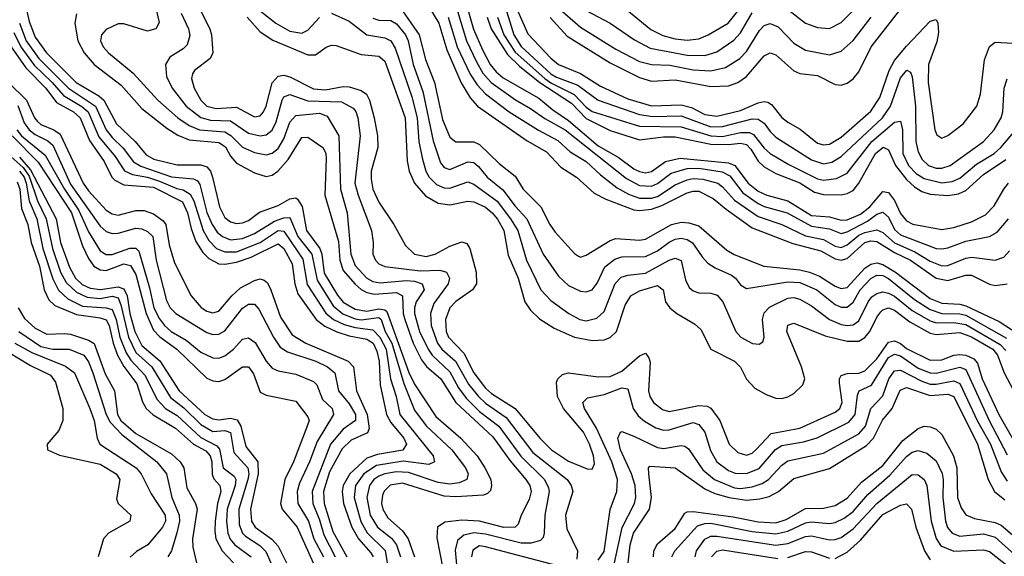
# Model space of a CAD drawing. Header units: inches. Extents: x 884549 to 1028252, y 526810 to 653624.
# Tile 857 of 1056: x 981118 to 984440, y 627211 to 629021. Entities that reach past the tile are written whole.
import ezdxf

# ---------------------------------------------------------------- set-up
doc = ezdxf.new("R2010")
doc.units = ezdxf.units.IN
doc.header["$MEASUREMENT"] = 0
doc.layers.add('A9682', color=7, linetype='Continuous')

msp = doc.modelspace()

# ---------------------------------------------------------------- linework, layer by layer
at = {"layer": 'A9682', "color": 5}
for points, elevation in [([(982772.6, 629110), (982833.2, 628973.2), (982910, 628891.6), (982936.2, 628870), (983010, 628839.8), (983077.5, 628797.5), (983170, 628754), (983250, 628730.2), (983350, 628734.6), (983384.6, 628724.6), (983430, 628701.9), (983470, 628696.1), (983550, 628715), (983610, 628740.6), (983630, 628745.8), (983642.6, 628742.6), (983655, 628735), (983690, 628691.6), (983710, 628675.3), (983752.1, 628652.1), (983810, 628605), (983830, 628599), (983850, 628601.8), (983890, 628625.5), (983990, 628712.4), (984020.9, 628759.1), (984051.8, 628850), (984070, 628883.8), (984110, 628932.4), (984190, 629016), (984210, 629021.8), (984215.5, 629010), (984217.9, 628977.9), (984213.1, 628946.9), (984184.9, 628870), (984183.6, 628810), (984206.3, 628650), (984213.2, 628633.2), (984230, 628621.6), (984250, 628630.2), (984301.8, 628670), (984347.9, 628730), (984359.9, 628770), (984374, 628886), (984390, 628931.3), (984410, 628945), (984490, 628941.3)], 3080), ([(983110, 629102.2), (983248, 628988), (983288.3, 628968.3), (983330, 628956.6), (983370, 628951.9), (983410, 628956.5), (983441.6, 628970), (983508.4, 629010), (983562.9, 629077.1)], 3180), ([(983713, 629053), (983770, 629009.6), (983810, 628995), (983850, 628992.1), (983890, 629011.6), (983990, 629112.4)], 3160), ([(981575.4, 629070), (981588.5, 629011.5), (981577.8, 628990), (981550, 628982.5), (981470, 629006.9), (981450, 629007.2), (981410, 628987.7), (981394, 628970), (981391, 628950), (981400.1, 628930), (981417.6, 628910), (981501.4, 628841.4), (981584.9, 628750), (981652.1, 628690), (981690, 628664.8), (981724.4, 628650), (981810, 628642.8), (981831.2, 628631.2), (981870, 628591.6), (981910, 628573.1), (981950, 628565.8), (981970, 628571.2), (981990, 628587.4), (982010, 628619.1), (982030, 628675.5), (982050, 628698.1), (982130, 628705.7), (982155.5, 628695.5), (982194.7, 628630), (982201, 628450), (982223.7, 628370), (982236, 628230), (982250, 628192.7), (982289, 628150), (982310, 628138.4), (982334.1, 628134.1), (982421.9, 628141.9), (982450, 628139), (982476.3, 628130), (982483, 628110), (982456.1, 628070), (982449.8, 628050), (982450.3, 628030), (982466.7, 627970), (982495.9, 627910), (982510, 627889.8), (982570, 627834), (982599.3, 627779.3), (982624.8, 627744.8), (982670, 627700.2), (982734.5, 627650), (982808.7, 627548.7), (982889.1, 627470), (982902.7, 627442.7), (982904.6, 627430), (982889.7, 627350), (982888.1, 627290), (982885, 627275), (982875.6, 627264.4), (982844.1, 627255.9), (982810, 627256.2), (982690, 627286.5), (982650, 627290.4), (982616.8, 627283.2), (982595.3, 627264.7), (982588.1, 627231.9), (982592.9, 627170)], 2740), ([(981881.6, 629090), (981982, 629010), (982030, 628982.3), (982070, 628975.6), (982090, 628985.5), (982130, 629028.8)], 2840), ([(982626.4, 629066.4), (982649.3, 628989.3), (982679.5, 628919.5), (982706.2, 628870), (982725.5, 628845.5), (982750, 628825.5), (982870, 628756.4), (982917, 628717), (982970, 628681.8), (983070, 628596.1), (983137.8, 628557.8), (983190, 628518.5), (983210, 628508.9), (983230, 628504.8), (983250, 628509.2), (983297.2, 628542.8), (983346.3, 628553.7), (983510, 628538), (983530.8, 628530), (983575.8, 628470), (983610, 628443), (983638.9, 628430), (983710, 628410), (983790, 628360.8), (983850, 628356.1), (983890, 628345.7), (983910, 628346.5), (983954.6, 628365.4), (983986.6, 628390), (984030, 628441.5), (984050, 628438.8), (984070, 628412), (984090, 628368.1), (984110, 628342.8), (984131.8, 628331.8), (984230, 628313.9), (984270, 628320.7), (984330, 628339), (984376.9, 628363.1), (984406.6, 628393.4), (984438.3, 628450), (984454.6, 628470)], 2980), ([(982747.9, 629092.1), (982786, 628970), (982810, 628931), (982910, 628839.1), (982930, 628827), (983001, 628801), (983069.7, 628749.7), (983210, 628701.7), (983254.4, 628694.4), (983350, 628696.6), (983450, 628659.8), (983490, 628660.8), (983590, 628686.8), (983610, 628686.1), (983630, 628672.6), (983650, 628644.1), (983670, 628625.5), (983790, 628548.4), (983830, 628535.1), (983858.8, 628541.2), (983890, 628559.4), (984029.4, 628690), (984056.2, 628730), (984090, 628824.7), (984111.3, 628851.3), (984123.9, 628843.9), (984130, 628828.5), (984140.4, 628730), (984142.1, 628610), (984150, 628575.4), (984163.3, 628550), (984184.2, 628530), (984210, 628520.3), (984230, 628520.2), (984257.5, 628530), (984369.9, 628610), (984405.6, 628650), (984429.5, 628690), (984435.4, 628710), (984439.9, 628790), (984450, 628821.5)], 3060), ([(982908.6, 629028.6), (982965.4, 628965.4), (983110, 628876.3), (983210, 628825.9), (983250, 628813.5), (983330, 628818.9), (983450, 628796.4), (983510, 628798.1), (983541.5, 628810), (983570, 628829.4), (983630, 628899.8), (983650, 628909.6), (983670, 628902.2), (983730, 628848.3), (983750, 628840.3), (983810, 628832.5), (983870, 628802.7), (983890, 628800.1), (983910, 628807.4), (983930, 628822), (983950, 628845.3), (983991.5, 628930), (984115.9, 629090)], 3120), ([(981142.5, 629050), (981150, 629015.7), (981170, 628962.9), (981209, 628910), (981308.8, 628810), (981384.9, 628764.9), (981402.1, 628750), (981444.8, 628670), (981508.4, 628610), (981545.1, 628565.1), (981571.1, 628551.1), (981650, 628532.3), (981730, 628531.8), (981750, 628524.8), (981761.6, 628510), (981768.3, 628490), (981791.9, 628390), (981810, 628354.5), (981830, 628339.1), (981850, 628333.8), (981870, 628335.6), (981890, 628344), (981927.6, 628372.4), (981990, 628394.1), (982030, 628417.5), (982050, 628420.5), (982055.8, 628415.8), (982070.9, 628390.9), (982086.2, 628310), (982130.9, 628250), (982137.7, 628230), (982146.1, 628166.1), (982190, 628092.7), (982210, 628068.7), (982250, 628044.5), (982290, 628037.8), (982330, 628045.6), (982350, 628042.8), (982356.7, 628036.7), (982431.6, 627831.6), (982450, 627792.1), (982522.6, 627682.6), (982607.2, 627610), (982661.4, 627550), (982688, 627510), (982707.6, 627470), (982710.4, 627450), (982706.6, 627433.4), (982697.1, 627422.9), (982682.8, 627417.2), (982590, 627411.8), (982550, 627414.7), (982410, 627458), (982368.7, 627451.3), (982348.3, 627431.7), (982342.4, 627417.6), (982338.5, 627390), (982343, 627370), (982360.8, 627340.8), (982410, 627297.7), (982428.8, 627270), (982450.5, 627210)], 2680), ([(981310, 629040.5), (981304, 629010), (981313.9, 628950), (981335.7, 628910), (981369.7, 628870), (981460.2, 628800.2), (981530, 628721.8), (981615, 628655), (981651.7, 628631.7), (981690, 628615.8), (981790, 628606.9), (981812.2, 628592.2), (981830, 628560.5), (981850, 628537.6), (981910, 628504.3), (981950, 628492.5), (981970, 628497.4), (981989.4, 628510), (982023.9, 628550), (982070, 628623.9), (982090, 628625.1), (982141.5, 628590), (982150.9, 628570.9), (982152.2, 628552.2), (982147.7, 628430), (982193.4, 628273.4), (982198.7, 628210), (982210, 628175.1), (982250, 628129), (982270, 628111.3), (982290, 628100.9), (982315.8, 628095.8), (982390, 628101.7), (982410.2, 628090.2), (982412.5, 628030), (982417.5, 628010), (982445.5, 627930), (982473.9, 627873.9), (982491.1, 627851.1), (982539.2, 627810), (982589.8, 627729.8), (982714.7, 627614.7), (982773.1, 627533.1), (982826.1, 627470), (982839, 627450), (982843.5, 627430), (982837.3, 627402.7), (982809.8, 627350.2), (982800.1, 627319.9), (982790.5, 627309.5), (982751.4, 627308.6), (982670, 627329.6), (982610, 627333.4), (982553.2, 627326.8), (982527.5, 627310), (982526, 627274), (982545.7, 627170)], 2720), ([(981663.3, 629043.3), (981687.6, 628990), (981691.9, 628968.1), (981683.5, 628936.5), (981670, 628922.7), (981625, 628895), (981610.1, 628870), (981613.1, 628830), (981633.2, 628790), (981680.1, 628730), (981730, 628691), (981762.5, 628682.5), (981830, 628679.9), (981890, 628639.1), (981929.9, 628630.1), (981950, 628633.3), (981970, 628648.8), (981983.3, 628676.7), (982003.4, 628750), (982010, 628761.1), (982030, 628769), (982090, 628747.1), (982203.9, 628743.9), (982243.3, 628723.3), (982252.2, 628712.2), (982259.7, 628690), (982267.3, 628630), (982249.5, 628470), (982260, 628430), (982304.8, 628310), (982311.1, 628270), (982309.6, 628230), (982318.7, 628210), (982330, 628198), (982350, 628189), (982470, 628174.6), (982536, 628176), (982557.8, 628170), (982568.2, 628150), (982563.5, 628130), (982515.8, 628064.2), (982503.8, 628030), (982506.2, 627990), (982527.9, 627930), (982542.9, 627910), (982589.1, 627869.1), (982632, 627791.9), (982666.1, 627750), (982690, 627727.9), (982759.6, 627679.6), (982850, 627562.1), (982964.9, 627470), (982979.4, 627450), (982984.4, 627430), (982959.7, 627350), (982964.5, 627304.5), (983000.1, 627230), (982998.3, 627201.7)], 2760), ([(981730, 629050), (981760.3, 628990), (981765.9, 628970), (981770.1, 628910), (981761.1, 628890), (981707.6, 628850), (981701, 628839), (981697.5, 628822.5), (981706.6, 628790), (981729.1, 628750), (981750, 628729.8), (981781.6, 628721.6), (981850, 628726.1), (981910, 628693.3), (981930, 628697.4), (981940.7, 628710), (981950, 628730.1), (981970, 628808.7), (981990, 628830.8), (982010, 628833.8), (982030, 628828.5), (982110, 628787.6), (982150, 628784.4), (982210, 628795.8), (982230, 628794.5), (982270, 628782.6), (982288, 628770), (982298, 628750), (982314.7, 628690), (982325.7, 628630), (982326.1, 628590), (982304.4, 628510), (982303.8, 628483.8), (982310, 628450.2), (982330, 628405.6), (982380.6, 628330), (982419.7, 628259.7), (982450.9, 628230.9), (982490, 628222.8), (982520.2, 628230), (982570, 628257.7), (982610, 628271.6), (982626.4, 628266.4), (982637, 628250), (982657.9, 628170), (982659.4, 628130), (982645.9, 628110), (982590, 628070.3), (982570, 628049.9), (982555.1, 628010), (982557.4, 627970), (982564.7, 627950), (982616.8, 627896.8), (982650.5, 627830), (982690, 627778.4), (982710, 627760.7), (982789.7, 627709.7), (982873.2, 627610), (982912.6, 627570), (982970, 627532.7), (983033.3, 627506.7), (983050, 627505.8), (983057.2, 627522.8), (983054.2, 627550), (983040.5, 627590), (983020.2, 627630), (982953.5, 627710), (982932.4, 627750), (982930, 627798.4), (982933.5, 627810), (982950, 627825.1), (982970.3, 627829.7), (983070, 627817.1), (983110, 627818.4), (983150, 627836), (983210, 627887.4), (983230, 627896.1), (983241.1, 627881.1), (983245.7, 627865.7), (983239.3, 627770), (983244.6, 627750), (983256.6, 627730), (983287, 627707), (983310, 627700.3), (983410, 627719.7), (983438.1, 627718.1), (983450.6, 627710.6), (983480.7, 627670), (983511.6, 627590), (983541.8, 627561.8), (983570, 627553.1), (983590, 627559.7), (983602, 627570), (983654.1, 627625.9), (983750, 627643.6), (983870, 627697.1), (983885.3, 627710), (983893.8, 627730), (983884.8, 627795.2), (983884.4, 627810), (983890, 627821.7), (983910, 627828.3), (983950, 627829.3), (983970, 627836.9), (984010, 627877.7), (984050, 627933.2), (984070, 627938.5), (984090, 627929.4), (984110, 627912), (984190, 627873.5), (984230, 627874.6), (984270, 627890), (984290, 627892.4), (984310, 627889.4), (984337, 627877), (984350, 627863.3), (984365.1, 627810), (984421.5, 627690), (984475.4, 627595.4)], 2780), ([(981885.6, 629030), (981930, 628980.3), (981972.3, 628952.3), (982090, 628902.6), (982116.7, 628903.3), (982151.8, 628928.2), (982170, 628935.3), (982185.5, 628934.5), (982270, 628903.7), (982330, 628898.4), (982350, 628881.9), (982418.6, 628690), (982425.1, 628545.1), (982432.5, 628510), (982450.1, 628470), (982487.1, 628427.1), (982530, 628402.1), (982570, 628396.7), (982630, 628408.8), (982650, 628407.1), (982690, 628388.6), (982712, 628370), (982730, 628348.4), (982752, 628310), (982766.9, 628226.9), (982799.8, 628150), (982822.9, 628070), (982841.6, 628041.6), (982872.1, 628012.1), (982921.2, 627981.2), (982990, 627951), (983050, 627939.5), (983090, 627941.2), (983110.7, 627949.3), (983132.2, 627970), (983161, 628059), (983179.7, 628090), (983210, 628107.2), (983270, 628124.7), (983288.8, 628110), (983297.7, 628070), (983311.6, 628050), (983335.9, 628030), (983395.5, 627995.5), (983416.2, 627976.2), (983450.1, 627910.1), (983530.1, 627870), (983549.7, 627849.7), (983570, 627808.6), (983598.7, 627778.7), (983636.7, 627756.7), (983670, 627745.2), (983690, 627743.8), (983710, 627748.9), (983730, 627760.8), (983760.9, 627790), (983766.9, 627810), (983756.3, 627850), (983706.3, 627970), (983710, 627991.5), (983730, 627997.8), (983835.4, 627955.3), (983910, 627937.1), (983950, 627936.8), (983970, 627949.1), (983986.8, 627970), (984010, 628018.1), (984023.7, 628036.3), (984030, 628042.9), (984050, 628049.2), (984070, 628042.1), (984121.9, 628001.9), (984190, 627964.5), (984210, 627959.3), (984290, 627966.8), (984330, 627951.8), (984401.7, 627910), (984417.5, 627890), (984440.3, 627830), (984510, 627698.9)], 2820), ([(982170, 629043.6), (982230, 629016), (982290, 628970.1), (982350, 628960.5), (982370, 628949.6), (982385.2, 628925.2), (982441, 628761), (982459.3, 628690), (982465.4, 628610), (982475.8, 628555.8), (982488.3, 628510), (982499.6, 628490), (982525, 628465), (982550, 628453.8), (982570, 628453), (982630, 628474.4), (982650, 628466.3), (982728.7, 628408.7), (982774, 628350), (982798.6, 628310), (982828.3, 628210), (982876.6, 628110), (982910, 628073.8), (982971.5, 628030), (983008.4, 628010), (983030, 628006), (983065.6, 628014.4), (983090, 628036.8), (983127.9, 628132.1), (983147.2, 628152.8), (983170, 628160.1), (983230, 628165.9), (983310, 628210.7), (983330, 628216.9), (983350, 628209.1), (983364.4, 628144.4), (983377.5, 628117.5), (983390, 628106.4), (983410, 628099.8), (983450, 628098.4), (983471.8, 628091.8), (983490.6, 628070), (983534.5, 627970), (983551.9, 627950), (983591.3, 627928.7), (983613.2, 627926.8), (983625.3, 627934.7), (983629.9, 627950.1), (983624.2, 628010), (983630, 628032.3), (983648.3, 628051.7), (983710, 628081.9), (983730, 628084), (983750, 628078.8), (983790, 628056.6), (983850.6, 628010), (983890, 627992.8), (983910, 627989.5), (983930, 627992.4), (983950, 628005.6), (983980.5, 628070), (983993.6, 628086.4), (984010, 628097.4), (984030, 628103.1), (984050, 628099), (984070, 628088.5), (984130, 628040.8), (984190, 628005.9), (984210, 627998.8), (984270, 628000.3), (984310, 627993.6), (984426.2, 627926.2), (984445, 627905.1)], 2840), ([(982402.2, 629062.2), (982465.9, 628970), (982487, 628887), (982517.3, 628810), (982545.1, 628685.1), (982570, 628625.1), (982590, 628609), (982650, 628609.4), (982670, 628600.1), (982735.9, 628535.9), (982790, 628494), (982817.4, 628450), (982876.9, 628390), (982906.5, 628330), (982924.7, 628304.7), (982990, 628232.2), (983004, 628224), (983010, 628220.7), (983030, 628227.1), (983110, 628276.9), (983130, 628283.6), (983210, 628277.8), (983230, 628280.9), (983317, 628330), (983350, 628338.2), (983376.3, 628336.3), (983410, 628326.5), (983504, 628244), (983529, 628229), (983629.5, 628189.5), (983750, 628178), (983783.2, 628170), (983816.4, 628156.4), (983870, 628122), (983890, 628114.4), (983910, 628118.6), (983970, 628182.8), (983990, 628197), (984010, 628200.9), (984030, 628195.6), (984073.1, 628170), (984190, 628081.3), (984230, 628065.3), (984290, 628062.2), (984310, 628056.5), (984422.9, 628002.9), (984510, 627947.2)], 2880), ([(982500.9, 629060.9), (982532.8, 629010), (982559.6, 628919.6), (982608.2, 628808.2), (982638.1, 628758.1), (982663.2, 628730), (982830, 628613.1), (982895.4, 628575.4), (982944.2, 628524.2), (982996.8, 628490), (983056.2, 628436.2), (983096, 628416), (983190, 628380.5), (983210, 628377.4), (983250, 628382.4), (983285, 628395), (983370, 628437.3), (983390, 628443.1), (983410, 628442.6), (983458.2, 628418.2), (983501.8, 628381.8), (983590, 628319.8), (983726.5, 628266.5), (983821.4, 628241.4), (983870, 628214.8), (983890, 628210), (983910, 628216.3), (983969.8, 628270.2), (983990, 628275.9), (984010, 628273.3), (984070, 628236.2), (984123.5, 628210), (984210.1, 628150), (984250, 628141.5), (984310, 628159.2), (984330, 628159.4), (984390, 628129.3), (984410, 628124.8), (984450, 628130.6)], 2920), ([(982563.8, 629030), (982594.2, 628930), (982638, 628838), (982661.9, 628801.9), (982690, 628771.3), (982770, 628710.9), (982868.3, 628648.3), (982933.7, 628613.7), (982975.4, 628575.4), (983030, 628543.4), (983078.2, 628498.2), (983134.6, 628454.6), (983172.6, 628432.6), (983210, 628419.5), (983250, 628419.2), (983270, 628425.5), (983330, 628464.3), (983370, 628481.2), (983390, 628486.2), (983423.4, 628483.4), (983473.6, 628470), (983490, 628457.9), (983530, 628412.5), (983610, 628357), (983690, 628331), (983770, 628292.2), (983830, 628279.6), (983870, 628257.5), (983890, 628253.4), (983910, 628262.2), (983950, 628294.1), (983970, 628303.5), (984010, 628312.8), (984030, 628303.5), (984070, 628268.4), (984138.2, 628238.2), (984190, 628206.6), (984230, 628190.9), (984250, 628192.1), (984310, 628216.8), (984330, 628220.5), (984410, 628210.5), (984439.1, 628220.9), (984457.8, 628242.2)], 2940), ([(982595.1, 629050), (982625.8, 628950), (982659.1, 628879.1), (982681.4, 628841.4), (982709.1, 628809.1), (982790.7, 628750.7), (982842.1, 628722.1), (982890, 628687.8), (982959.1, 628650), (983166, 628486), (983210, 628462.6), (983250, 628459.6), (983270, 628468.6), (983316.4, 628503.6), (983370, 628519.3), (983410, 628520.2), (983488.4, 628508.4), (983514.6, 628494.6), (983557.7, 628437.7), (983610, 628401.2), (983630, 628391.5), (983707.6, 628370), (983790, 628324.5), (983850, 628316.2), (983890, 628300.3), (983910, 628306.2), (983978.2, 628341.8), (984010, 628365.7), (984030, 628372.2), (984050, 628355.2), (984070, 628314.1), (984090, 628296.2), (984209.9, 628250.1), (984230, 628248.3), (984250, 628251.6), (984310, 628274.7), (984390, 628289.7), (984415.7, 628304.3), (984454.5, 628350)], 2960), ([(982695.7, 629030), (982709.4, 628990), (982764.1, 628904.1), (982804.7, 628864.7), (982873.7, 628810), (982980.1, 628740.1), (983030, 628688.4), (983110, 628647.8), (983210, 628616.4), (983290, 628626.3), (983330, 628626.7), (983450, 628601.6), (983510, 628600), (983550, 628605.4), (983570, 628600.6), (983584.9, 628584.9), (983610, 628543.8), (983630, 628524.8), (983670, 628502.6), (983750, 628470.9), (983800, 628440), (983830, 628431.7), (983890, 628431.1), (983910, 628434.8), (983930, 628445.6), (983950, 628470.1), (984005.2, 628570), (984031.8, 628591.8), (984050, 628582.8), (984072.7, 628530), (984110, 628482.7), (984137.4, 628457.4), (984162, 628442), (984190, 628432.6), (984250, 628427.9), (984286.1, 628433.9), (984310, 628444.8), (984370, 628499), (984445.3, 628550)], 3020), ([(982730.3, 629030.3), (982751.7, 628970), (982790, 628911.3), (982890, 628823), (982910, 628808.2), (982989.4, 628769.4), (983030, 628726.5), (983050, 628712), (983210, 628662), (983350, 628659.4), (983450, 628629.3), (983490, 628627.8), (983550, 628640.9), (983580.6, 628640.6), (983594.3, 628634.3), (983630, 628587.6), (983650.2, 628570.2), (983712.9, 628532.9), (983810, 628484.8), (983830, 628480.3), (983874.1, 628485.9), (983910, 628503.9), (983993.4, 628610), (984070, 628676.1), (984090, 628679), (984097, 628650), (984098.2, 628570), (984116.8, 628530), (984143, 628503), (984170, 628485.3), (984230, 628471.6), (984264, 628476), (984290, 628487.3), (984346.3, 628533.7), (984406, 628570), (984428.3, 628590), (984478.9, 628650)], 3040), ([(982950, 629049.3), (983010, 628996.1), (983130, 628921.6), (983210, 628880.8), (983250, 628870.1), (983312, 628868), (983390, 628852.5), (983450.7, 628849.3), (983499.5, 628860.5), (983547.5, 628890), (983570, 628914), (983614.8, 628985.2), (983630, 629001.5), (983650, 629007.9), (983676.9, 628996.9), (983730, 628941.8), (983770, 628918.6), (983850, 628902.3), (983890, 628914.8), (983930, 628951.2), (983991.5, 629030)], 3140), ([(983030, 629052.6), (983110, 629010.1), (983193, 628953), (983245.5, 628925.5), (983370, 628901.6), (983430, 628900.9), (983470, 628913.3), (983528.1, 628951.9), (983550, 628976.6), (983590, 629044.8)], 3160), ([(981118, 629010), (981140.5, 628950), (981182.4, 628890), (981283.3, 628790), (981374.3, 628730), (981410, 628650.1), (981430, 628623.9), (981467.7, 628587.7), (981501.9, 628541.9), (981526.8, 628526.8), (981630, 628491.1), (981704.5, 628484.5), (981717.7, 628477.7), (981725.9, 628465.9), (981750, 628370.7), (981767.2, 628330), (981784.7, 628304.7), (981802.9, 628290), (981830, 628279.2), (981870, 628283.2), (981910, 628300.2), (981977.7, 628342.3), (982010, 628353.3), (982030, 628354.4), (982056.6, 628290), (982104.4, 628230), (982122.4, 628142.4), (982176.2, 628056.2), (982208.8, 628028.8), (982250, 628012.8), (982270.5, 628009.5), (982330, 628016.9), (982337.8, 628010), (982351.9, 627970), (982373.4, 627930), (982414.4, 627794.4), (982450, 627703.8), (982490, 627651.4), (982576.5, 627570), (982622, 627510), (982631.3, 627490), (982626.7, 627470), (982600.7, 627459.3), (982570, 627454.6), (982530, 627460.9), (982430, 627493.7), (982390, 627496.6), (982350, 627490.1), (982330, 627482), (982312.8, 627470), (982298.2, 627450), (982289.2, 627410), (982300.4, 627350), (982325.1, 627310), (982372.2, 627272.2), (982390, 627250), (982403.5, 627210)], 2660), ([(982310, 629026.1), (982330, 629020.1), (982370, 629018.9), (982390, 629007.5), (982420, 628970), (982429.3, 628950), (982446.4, 628870), (982478.6, 628778.6), (982513.1, 628613.1), (982537.9, 628538), (982550, 628523.1), (982570, 628516.4), (982630, 628542.4), (982650, 628539.6), (982666.3, 628526.3), (982695, 628490), (982747.9, 628447.9), (982790, 628392.2), (982829.7, 628350), (982884.5, 628230), (982935.9, 628155.9), (982970, 628124.7), (983010, 628105.9), (983030, 628103.3), (983049.6, 628110.5), (983067, 628133), (983092.4, 628187.6), (983126, 628214), (983150, 628221.8), (983230, 628222.1), (983270, 628241.4), (983310, 628271.2), (983330, 628281.3), (983350, 628284.2), (983370, 628279.8), (983388.7, 628268.7), (983421, 628221), (983440.5, 628200.5), (983464.5, 628184.5), (983519.6, 628159.6), (983532.9, 628150), (983550, 628127.2), (983570, 628114.7), (983710, 628137.6), (983750, 628135.2), (983807.7, 628110), (983870, 628060.6), (983890, 628051.7), (983910, 628052.2), (983930, 628068.3), (983954.3, 628110), (983990, 628148.5), (984010, 628159.8), (984030, 628158), (984050, 628147.9), (984137.4, 628077.4), (984190, 628043.9), (984230, 628030.7), (984290, 628029.6), (984310, 628024.2), (984447.3, 627947.3)], 2860), ([(981098.1, 628978.1), (981121.6, 628930), (981167.5, 628867.5), (981227.6, 628810), (981266, 628766), (981328.3, 628728.2), (981349.4, 628710), (981385.7, 628625.7), (981440.1, 628560.1), (981471.7, 628511.7), (981498.8, 628498.8), (981550, 628489.7), (981590, 628477.1), (981648.1, 628451.9), (981670, 628447.4), (981693.2, 628433.2), (981705.8, 628410), (981737.2, 628310), (981756.3, 628276.3), (981782.3, 628250), (981810, 628238.5), (981850, 628238.8), (981930, 628270.2), (981990, 628310.7), (982010, 628308.2), (982073.8, 628213.8), (982087.9, 628127.9), (982151.7, 628031.7), (982177.5, 628010), (982213.1, 627993.1), (982250, 627982.8), (982310, 627975.1), (982333.7, 627950), (982354.4, 627910), (982369.9, 627809.9), (982388.7, 627750), (982400.8, 627690), (982513.3, 627550), (982517.8, 627530), (982498.8, 627521.2), (982412.6, 627532.6), (982321.9, 627518.1), (982279.4, 627490), (982251.6, 627450), (982246.7, 627410), (982268.8, 627328.8), (982290.4, 627290.4), (982351.1, 627231.1), (982357.9, 627190)], 2640), ([(981089.8, 628929.8), (981139.2, 628859.2), (981207, 628790), (981242.5, 628742.5), (981299.6, 628710), (981322.8, 628690), (981353.7, 628613.6), (981402.8, 628542.8), (981428.9, 628490), (981439.8, 628479.8), (981470, 628463.8), (981570, 628456.1), (981667.1, 628407), (981684.5, 628370), (981696.5, 628316.5), (981713, 628273), (981735.9, 628235.9), (981756.2, 628216.2), (981790, 628198.4), (981810, 628196.8), (981850, 628203.2), (981899.1, 628220.9), (981990, 628265.7), (982010, 628250.1), (982037.5, 628197.5), (982046.1, 628130), (982057.1, 628097.1), (982118.9, 628010), (982147.3, 627987.3), (982188.6, 627968.6), (982230, 627955), (982290, 627944.3), (982310.4, 627930), (982323.2, 627903.2), (982330.9, 627870), (982334.7, 627790), (982356.4, 627690), (982370, 627662.9), (982414.9, 627610), (982423.4, 627590), (982411.1, 627568.9), (982325.4, 627554.6), (982290, 627542.2), (982232.1, 627490), (982209.9, 627450), (982206.3, 627430), (982210.6, 627390), (982239, 627310), (982261.4, 627270), (982303.3, 627223.3), (982311.2, 627210)], 2620), ([(981080.8, 628810), (981140.9, 628750), (981167.8, 628690), (981178.2, 628678.2), (981190, 628667.7), (981233.7, 628650), (981255.1, 628635.1), (981332.8, 628470), (981350, 628444.6), (981410, 628378.7), (981430, 628366), (981450, 628362.4), (981510, 628377.8), (981537.8, 628377.8), (981570, 628366.9), (981602.9, 628342.9), (981611, 628330), (981622.4, 628262.4), (981641, 628201), (981697.2, 628090), (981730.7, 628050.7), (981750, 628038.1), (981770, 628032.9), (981790, 628038.3), (981833.6, 628090), (981863.5, 628116.5), (981910, 628142.1), (981930, 628147.1), (981943.1, 628143.1), (981953.9, 628133.9), (981965.8, 628110), (981998, 628018), (982038.1, 627958.1), (982083.9, 627930), (982227.1, 627870), (982244.7, 627850), (982255, 627770), (982290.8, 627690), (982297.6, 627642.4), (982291.8, 627628.2), (982236.9, 627603.1), (982206.3, 627573.7), (982163.7, 627496.3), (982143.8, 627430), (982145.5, 627390), (982174.9, 627294.9), (982222, 627210)], 2580), ([(981111.9, 628731.9), (981133.2, 628673.2), (981150.2, 628650.2), (981170, 628634.4), (981213.1, 628613.1), (981230, 628597.9), (981290, 628466.5), (981390, 628325.2), (981410, 628307.2), (981430, 628299.7), (981450, 628301.2), (981510, 628318.6), (981530, 628315.8), (981550, 628307), (981567.7, 628290), (981578.4, 628210), (981614.1, 628074.1), (981625.8, 628050), (981644.8, 628030), (981750, 627965.9), (981770, 627959.5), (981790, 627960.7), (981810, 627971.5), (981870, 628048), (981890, 628061.7), (981910, 628061.9), (981925.3, 628045.3), (981974.5, 627950), (981996.8, 627916.8), (982021.4, 627901.4), (982117.3, 627870), (982156.6, 627850), (982181.9, 627830), (982194.1, 627770), (982230, 627725.4), (982251.6, 627690), (982250.9, 627669.1), (982210, 627640.8), (982167.3, 627590), (982104.7, 627430), (982107.2, 627390), (982130, 627334.5), (982143.9, 627283.9), (982182.9, 627210)], 2560), ([(981108.2, 628650), (981124, 628630), (981204.7, 628564.7), (981269.2, 628449.2), (981317.9, 628377.8), (981350, 628305.3), (981390, 628241.3), (981410, 628229.1), (981430, 628229.2), (981490, 628251), (981510, 628251.2), (981520.6, 628240.6), (981556.8, 628116.8), (981571.3, 628050), (981590, 628012), (981606.5, 627990), (981629.9, 627969.9), (981680.3, 627940.3), (981730, 627900.1), (981770, 627880.3), (981790, 627880.1), (981810, 627887.8), (981839.7, 627910), (981870, 627944.3), (981890, 627948), (981912.3, 627932.3), (981950.1, 627870), (981970, 627845.9), (981990, 627836.9), (982050, 627825.3), (982110, 627800.8), (982120.3, 627790), (982139.9, 627740.1), (982172.4, 627710), (982177.3, 627690), (982121.5, 627598.5), (982096.4, 627530), (982062, 627458), (982054.2, 627430), (982057.1, 627390), (982092.2, 627330), (982110.8, 627270), (982143.6, 627210)], 2540), ([(981092.8, 628630), (981180.8, 628540.9), (981293.5, 628370), (981330, 628258.9), (981350, 628216), (981367.9, 628190), (981390, 628177.1), (981410, 628175.2), (981470, 628197.8), (981492.1, 628192.1), (981510, 628161.6), (981545.1, 628030), (981570, 627974.3), (981591.3, 627951.3), (981649, 627910), (981750, 627812.5), (981770, 627802.9), (981790, 627801.3), (981810, 627808.1), (981870, 627851), (981890, 627851), (981907.2, 627827.2), (981930, 627765.1), (981950, 627754.7), (982050, 627734.5), (982090, 627682), (982095.2, 627670), (982088.4, 627650), (982041.9, 627530), (982013.1, 627470), (981997.8, 627390), (982003.9, 627370), (982054.4, 627310), (982108.2, 627190)], 2520), ([(981090, 628558.3), (981130, 628523.2), (981150, 628493.9), (981178.1, 628410), (981208.1, 628350), (981228.6, 628250), (981255.6, 628170), (981275.1, 628135.2), (981310, 628101.9), (981345.9, 628085.9), (981390, 628081.3), (981430, 628088.7), (981450, 628083.7), (981459.6, 628059.6), (981485.1, 627950), (981510, 627899.3), (981564.5, 627850), (981627.1, 627747.1), (981672.3, 627712.3), (981730, 627655.6), (981770, 627632.3), (981810, 627635.2), (981829.5, 627629.5), (981841.1, 627561.1), (981888.1, 627510), (981890.9, 627490), (981887.5, 627470), (981857.2, 627370), (981858.7, 627318.7), (981869.8, 627290), (981879.8, 627279.8), (981928.1, 627248.1), (981948.2, 627228.2), (981965.8, 627190)], 2460), ([(981117.2, 628557.2), (981154.7, 628514.7), (981240.8, 628350), (981255.7, 628270), (981286.1, 628186.1), (981306.3, 628150), (981328.6, 628128.6), (981356, 628116), (981391.2, 628111.2), (981450, 628120.3), (981470, 628113.8), (981481.2, 628090), (981489.5, 628030), (981506.8, 627970), (981530, 627922.5), (981591, 627871), (981656.2, 627770), (981743.1, 627690), (981770, 627674.7), (981790, 627672.1), (981830, 627677.5), (981851.6, 627671.6), (981864.7, 627650), (981881.6, 627581.6), (981922.2, 627530), (981922.7, 627490), (981896.7, 627370), (981900.7, 627330), (981913.3, 627310), (981968.8, 627268.8), (981990, 627246.1), (982018.3, 627190)], 2480), ([(981117.7, 628510), (981133.1, 628490), (981140.6, 628470), (981149.9, 628409.9), (981176, 628350), (981196.9, 628250), (981230, 628147), (981248.7, 628108.7), (981280.2, 628080.2), (981330, 628055.2), (981410, 628049.8), (981430, 628043.8), (981444, 628010), (981456.5, 627950), (981477.3, 627897.3), (981493, 627873), (981541.1, 627821.1), (981581, 627741), (981610, 627710.1), (981650, 627686), (981730, 627612.3), (981783.9, 627583.9), (981792.7, 627572.7), (981805.1, 627510), (981842.1, 627482.1), (981847.2, 627470), (981845, 627450), (981818.6, 627370), (981816.1, 627330), (981820.8, 627290), (981828.9, 627268.9), (981844.7, 627250), (981899.3, 627210)], 2440), ([(981110, 628474.4), (981119.2, 628450), (981124.3, 628384.3), (981145.7, 628330), (981157.2, 628270), (981185.2, 628190), (981201.3, 628110), (981216.3, 628076.3), (981236.9, 628056.9), (981310, 628026.6), (981390, 628016.1), (981410, 628009.1), (981420.1, 627990), (981433.7, 627930), (981448.4, 627890), (981470, 627851.7), (981513.7, 627793.7), (981532.9, 627732.9), (981545, 627710), (981568.4, 627688.4), (981643.8, 627643.8), (981704.4, 627590), (981746.7, 627566.7), (981761.3, 627550), (981766.3, 627530), (981767.3, 627487.3), (981772.8, 627472.8), (981793, 627450), (981796.6, 627430), (981785.7, 627390), (981778.3, 627330), (981776.6, 627296.6), (981780.6, 627270), (981800.9, 627230), (981839.2, 627190)], 2420), ([(981113.3, 628050), (981134, 628014), (981170, 627980.8), (981210, 627960.3), (981270, 627963.2), (981290, 627960.1), (981350, 627940.5), (981369.7, 627929.7), (981406.6, 627826.6), (981437.9, 627770), (981447.8, 627690), (981459.4, 627670), (981510, 627626), (981630, 627557), (981659.4, 627530), (981671.9, 627510), (981681.9, 627441.9), (981711.8, 627390), (981717.2, 627370), (981701.1, 627270), (981702.7, 627242.7), (981714.6, 627190)], 2380), ([(981115.4, 627970), (981190, 627919.2), (981230, 627910.1), (981284.9, 627910), (981334.6, 627890), (981350, 627867.5), (981365.4, 627830), (981409.9, 627690), (981423.9, 627663.9), (981462.8, 627622.8), (981580.8, 627530), (981614, 627490), (981631.2, 627410), (981656.4, 627350), (981657.3, 627330), (981648.9, 627291.1), (981630.7, 627230), (981617.8, 627210)], 2360), ([(981042.3, 627922.3), (981155, 627855), (981222.3, 627822.3), (981239.1, 627799.1), (981263.4, 627710), (981264.2, 627670), (981250, 627635.8), (981210.9, 627590), (981211.8, 627570), (981252.8, 627552.8), (981390, 627522.6), (981443.5, 627490), (981456.4, 627470), (981445, 627405), (981450.2, 627390), (981493.5, 627350), (981490.2, 627330), (981418, 627290), (981400.5, 627270), (981382.6, 627210)], 2320), ([(981101.9, 627930), (981159, 627899), (981273, 627853), (981302.9, 627830), (981355.2, 627710), (981369.4, 627670), (981379.6, 627610), (981389.1, 627590), (981511.5, 627510), (981527.9, 627490), (981562.2, 627422.2), (981608.6, 627350), (981610.3, 627330), (981599.9, 627310), (981550.1, 627250), (981512.2, 627227.8), (981490.9, 627209.1)], 2340), ([(983070, 627198.8), (983090, 627227.9), (983110.6, 627369.4), (983132.5, 627430), (983134.9, 627470), (983116.1, 627530), (983063.9, 627643.9), (983023.4, 627710), (983018.8, 627730), (983033.6, 627746.4), (983090, 627757.1), (983150, 627779.3), (983170, 627776.2), (983188.6, 627710), (983205.3, 627685.3), (983226.9, 627666.9), (983264.8, 627644.8), (983290, 627637.3), (983310, 627637.7), (983390, 627662.7), (983410, 627656.5), (983429.4, 627630), (983448.8, 627568.8), (983470.9, 627530), (983510, 627500.5), (983532.3, 627492.3), (983570, 627490.6), (983612.9, 627507.1), (983668.1, 627571.9), (983690, 627584.7), (983762.6, 627597.4), (983808.9, 627611.1), (983916.3, 627663.7), (983937.2, 627690), (983944.9, 627755.1), (983950.6, 627769.4), (983991.7, 627788.3), (984050, 627881.7), (984070, 627893.1), (984090, 627887.2), (984150, 627846.4), (984190, 627830), (984210, 627829.3), (984289.8, 627849.8), (984310, 627841.1), (984389, 627670), (984450, 627553.8)], 2760), ([(983125.6, 627190), (983151.3, 627308.6), (983192.7, 627390), (983196.9, 627410), (983194.7, 627450), (983182.4, 627490), (983145, 627570), (983136.2, 627610), (983145.1, 627630), (983150, 627632.1), (983190, 627616.6), (983270, 627578.3), (983290, 627575.2), (983350, 627585.7), (983362.5, 627582.5), (983374.4, 627574.4), (983422.7, 627502.7), (983462.4, 627470), (983530, 627442.9), (983550, 627440.5), (983590, 627445.9), (983623.1, 627456.9), (983644.9, 627470), (983690, 627518.5), (983710, 627533), (983830, 627559.6), (983950, 627624.7), (983971.6, 627650), (983990.3, 627710), (984030, 627752.9), (984050.2, 627810), (984070, 627836.7), (984090, 627839.2), (984161.7, 627801.7), (984190, 627792.2), (984210, 627791.7), (984270, 627803.3), (984290, 627794.5), (984350, 627667.3), (984393.9, 627590), (984430, 627496.8), (984450, 627465.1)], 2740), ([(983171.5, 627190), (983178.4, 627250), (983189.3, 627290), (983243.6, 627370), (983250.2, 627410), (983240.6, 627490), (983240.2, 627510), (983244.8, 627515.2), (983330, 627509.3), (983430, 627438.9), (983463.7, 627423.7), (983511.9, 627410), (983570, 627401.1), (983615.1, 627404.9), (983647.1, 627412.9), (983679, 627430), (983730, 627474), (983850, 627507.3), (983975.2, 627584.8), (983998.9, 627610), (984029.2, 627670.8), (984062.3, 627710), (984088.5, 627771.5), (984110, 627781.2), (984190, 627753.5), (984250, 627758.4), (984270, 627750.7), (984349.5, 627589.5), (984385.6, 627470), (984407.7, 627430), (984442.4, 627402.4)], 2720), ([(983256.5, 627210), (983258.4, 627230), (983270, 627253), (983330, 627305.4), (983363, 627357), (983370, 627361.8), (983390, 627363), (983525, 627345), (983610, 627327.5), (983670, 627324.5), (983704.5, 627335.5), (983770, 627372.8), (983830, 627374.1), (983870, 627382.7), (983910, 627407.5), (983958, 627462), (984030, 627517.8), (984097.8, 627602.2), (984150, 627642.4), (984170, 627650.4), (984190, 627647.9), (984210, 627639.9), (984230, 627622.8), (984269.2, 627550), (984279.8, 627510), (984282.3, 627410), (984294.4, 627374.4), (984310, 627351.2), (984339.3, 627339.3), (984410, 627325), (984430, 627316.1), (984530, 627231)], 2680), ([(983319.1, 627210), (983329.1, 627230), (983405.7, 627314.3), (983430, 627322.6), (983450, 627322.8), (983590, 627294.9), (983670, 627287.6), (983710, 627296), (983770, 627324.8), (983790, 627327.3), (983850, 627322.6), (983870, 627325.8), (983900.1, 627339.9), (983930, 627362.2), (983980.2, 627419.8), (984054.6, 627485.4), (984110, 627548.3), (984130, 627563.2), (984150, 627568), (984179.2, 627559.2), (984210, 627532.9), (984230.3, 627490.3), (984234, 627470), (984232.4, 627410), (984242.4, 627330), (984248.9, 627308.9), (984264, 627290), (984290, 627278.9), (984370, 627287.1), (984410, 627276.5), (984486.7, 627206.7)], 2660), ([(983397.5, 627210), (983402, 627230), (983430.4, 627269.6), (983450, 627278.9), (983470, 627279.4), (983670, 627248.8), (983710, 627255), (983770, 627278.6), (983790, 627280), (983850, 627266.5), (983870, 627267.6), (983890, 627275.2), (983930, 627303.7), (984010, 627390.1), (984130, 627487.8), (984150, 627486.2), (984170, 627470.6), (984178.9, 627450), (984193.2, 627330), (984210, 627271.5), (984226.6, 627246.6), (984270, 627229.3), (984370, 627232.8), (984390, 627227.2), (984534, 627114)], 2640), ([(983870, 627204.4), (983910, 627225.2), (983954.6, 627265.4), (984030, 627352), (984090, 627384.1), (984110, 627388.9), (984127.4, 627370), (984141.5, 627310), (984170.9, 627230), (984190, 627199)], 2620), ([(982930, 627181), (982690, 627243.9), (982670, 627246.7), (982647.4, 627232.6), (982643, 627210)], 2760), ([(983452.9, 627210), (983470, 627229), (983490, 627232.9), (983676, 627204)], 2620), ([(983710, 627207.8), (983770, 627227.5), (983790, 627227.1), (983850, 627205.4)], 2620)]:
    msp.add_lwpolyline(points, dxfattribs=dict(at, elevation=elevation))

doc.saveas('drawing.dxf')
